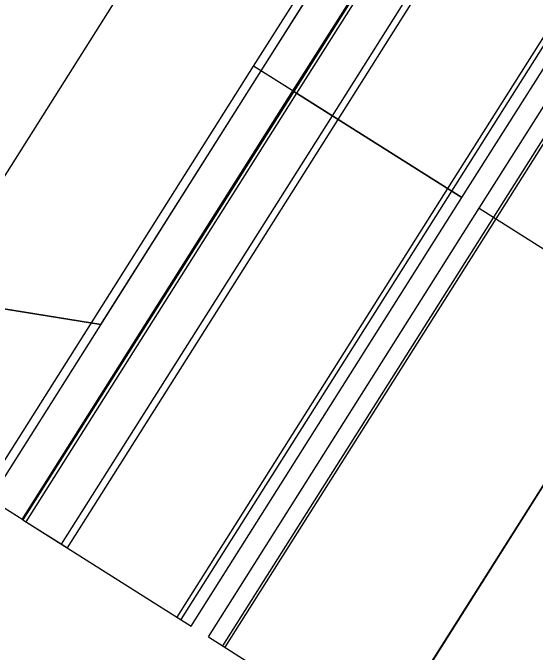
# Model space of a CAD drawing. Extents: x -746176 to -739709, y -1128407 to -1124482.
# Drawn here: x -743177.343 to -743175.489, y -1127100.53 to -1127098.259 of the extents above; entities that cross this region are included whole.
import ezdxf

# ---------------------------------------------------------------- set-up
doc = ezdxf.new("R2010")
doc.units = 0
for name, color, linetype in [('Vrstva 18', 7, 'Continuous'), ('Vrstva 24', 7, 'Continuous'), ('Vrstva 39', 7, 'Continuous'), ('Vrstva 40', 7, 'Continuous'), ('Vrstva 41', 7, 'Continuous'), ('Vrstva 48', 7, 'Continuous')]:
    doc.layers.add(name, color=color, linetype=linetype)

msp = doc.modelspace()

# ---------------------------------------------------------------- linework, layer by layer
at = {"layer": 'Vrstva 18'}
msp.add_lwpolyline([(-743072.4868, -1126932.7514), (-743098.6471, -1126974.1456), (-743125.9402, -1127017.3839), (-743152.604, -1127059.6082), (-743175.0227, -1127095.1157), (-743199.1633, -1127133.3459), (-743215.971, -1127159.9412), (-743232.818, -1127186.5147), (-743247.4563, -1127209.8113), (-743254.52, -1127221.6389), (-743261.299, -1127233.6914), (-743264.1553, -1127239.1951), (-743264.862, -1127241.1083), (-743267.3367, -1127245.816), (-743268.2889, -1127247.1585), (-743271.7107, -1127253.7504), (-743281.1217, -1127274.1963), (-743291.9232, -1127301.4196), (-743296.7241, -1127315.2221), (-743301.1161, -1127329.1278), (-743306.7868, -1127349.5059)], dxfattribs=at)
at = {"layer": 'Vrstva 24'}
msp.add_lwpolyline([(-743177.0313, -1127099.3662), (-743177.9618, -1127099.2147)], dxfattribs=at)
at = {"layer": 'Vrstva 39'}
for p, q in [((-743175.3855, -1127097.0155), (-743176.3463, -1127098.5376)), ((-743175.7992, -1127098.8829), (-743174.8384, -1127097.3609)), ((-743175.7854, -1127098.8917), (-743174.8245, -1127097.3696)), ((-743175.7494, -1127098.9144), (-743174.7885, -1127097.3923)), ((-743175.6885, -1127098.9528), (-743174.7276, -1127097.4308)), ((-743174.6769, -1127097.4628), (-743175.6378, -1127098.9849)), ((-743174.6689, -1127097.4679), (-743175.6297, -1127098.9899)), ((-743176.3463, -1127098.5376), (-743177.3072, -1127100.0596)), ((-743176.3463, -1127098.5376), (-743175.7494, -1127098.9144)), ((-743175.7494, -1127098.9144), (-743176.3463, -1127098.5376)), ((-743176.7601, -1127100.405), (-743175.7992, -1127098.8829)), ((-743176.7462, -1127100.4138), (-743175.7854, -1127098.8917)), ((-743176.7103, -1127100.4365), (-743175.7494, -1127098.9144)), ((-743176.6494, -1127100.4749), (-743175.6885, -1127098.9528)), ((-743175.6885, -1127098.9528), (-743175.0818, -1127099.3359)), ((-743175.6885, -1127098.9528), (-743175.0818, -1127099.3359)), ((-743175.6378, -1127098.9849), (-743176.5986, -1127100.5069)), ((-743175.6297, -1127098.9899), (-743176.5906, -1127100.512)), ((-743175.0818, -1127099.3359), (-743176.0427, -1127100.8579)), ((-743176.0427, -1127100.8579), (-743175.0818, -1127099.3359)), ((-743177.3072, -1127100.0596), (-743176.7103, -1127100.4365)), ((-743176.6494, -1127100.4749), (-743176.0427, -1127100.8579))]:
    msp.add_line(p, q, dxfattribs=at)
at = {"layer": 'Vrstva 40'}
for p, q in [((-743176.4888, -1127098.4477), (-743175.5279, -1127096.9256)), ((-743176.4621, -1127098.4645), (-743175.5012, -1127096.9424)), ((-743176.3491, -1127098.5358), (-743175.3882, -1127097.0137)), ((-743176.3355, -1127098.5444), (-743175.3747, -1127097.0223)), ((-743176.2092, -1127098.6241), (-743175.2484, -1127097.102)), ((-743176.1886, -1127098.6372), (-743175.2277, -1127097.1151)), ((-743177.4496, -1127099.9697), (-743176.4888, -1127098.4477)), ((-743176.3463, -1127098.5376), (-743176.4888, -1127098.4477)), ((-743176.3463, -1127098.5376), (-743176.4888, -1127098.4477)), ((-743177.4229, -1127099.9866), (-743176.4621, -1127098.4645)), ((-743177.31, -1127100.0579), (-743176.3491, -1127098.5358)), ((-743176.3463, -1127098.5376), (-743176.1886, -1127098.6372)), ((-743176.3463, -1127098.5376), (-743176.1886, -1127098.6372)), ((-743177.2964, -1127100.0665), (-743176.3355, -1127098.5444)), ((-743177.1701, -1127100.1462), (-743176.2092, -1127098.6241)), ((-743177.1494, -1127100.1592), (-743176.1886, -1127098.6372)), ((-743177.3072, -1127100.0596), (-743177.4496, -1127099.9697)), ((-743177.3072, -1127100.0596), (-743177.1494, -1127100.1592))]:
    msp.add_line(p, q, dxfattribs=at)
at = {"layer": 'Vrstva 41'}
msp.add_lwpolyline([(-743169.5301, -1127090.5416), (-743178.7118, -1127105.0859)], dxfattribs=at)
at = {"layer": 'Vrstva 48'}
for p, q in [((-743176.4621, -1127098.4645), (-743175.8714, -1127097.5288)), ((-743177.0313, -1127099.3662), (-743176.4621, -1127098.4645)), ((-743177.9618, -1127099.2147), (-743177.0313, -1127099.3662))]:
    msp.add_line(p, q, dxfattribs=at)

doc.saveas('drawing.dxf')
